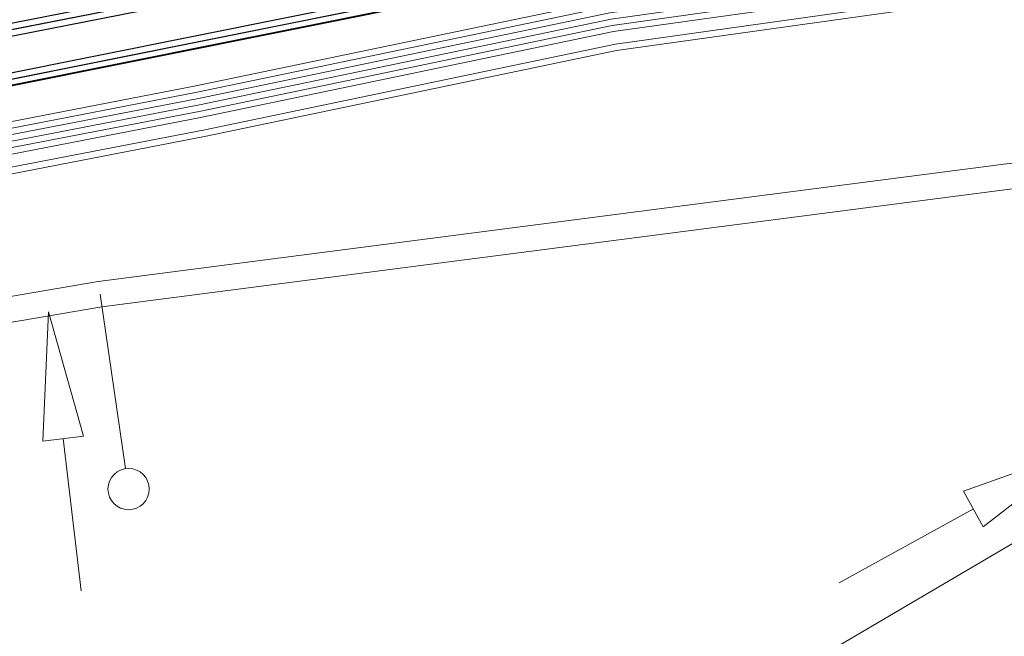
# Model space of a CAD drawing. Header units: metres. Extents: x -502 to 161, y -108 to 174.
# Tile 433 of 656: x -98.16 to -90.46, y -27.04 to -22.21. Entities that reach past the tile are written whole.
import ezdxf

# ---------------------------------------------------------------- set-up
doc = ezdxf.new("R2010")
doc.units = ezdxf.units.M
doc.header["$LTSCALE"] = 0.1
for name, color, linetype in [('BRI31-005.05-5p02-Koordinierung Lageplan 4. BA ZOB West 2022-06-15', 7, 'Continuous'), ('BRI31-005.06-5f07-Koordinierung Lageplan 4. BA ZOB Fernbusbahnh', 7, 'Continuous'), ('BRI32-005.02-5f05-Koordinierung Schemaplan 4 BA ZOB Teilbereich', 7, 'Continuous'), ('BRI32-005.03-5f06-Koordinierung Schemaplan 4 BA ZOB Teilbereich 2 Ost - Bahnhofsallee 2023-01-21', 7, 'Continuous')]:
    doc.layers.add(name, color=color, linetype=linetype)

# ---------------------------------------------------------------- blocks, each defined once
blk = doc.blocks.new('QP_00131')
at = {"color": 7, "linetype": 'Continuous', "lineweight": 20, "transparency": 33554687}
for p, q in [((-0.995203, 0.187538), (-1.004035, -0.13234)), ((0, 0), (-0.995203, 0.187538)), ((-2.199162, 0.060717), (-0.999619, 0.027599)), ((-1.004035, -0.13234), (0, 0))]:
    blk.add_line(p, q, dxfattribs=at)

msp = doc.modelspace()

# ---------------------------------------------------------------- linework, layer by layer
at = {"layer": 'BRI31-005.05-5p02-Koordinierung Lageplan 4. BA ZOB West 2022-06-15', "color": 250, "linetype": 'Continuous', "lineweight": 25, "true_color": 0x333333, "transparency": 33554687, "flags": 128}
for points in [[(-55.6207, -13.8534), (-59.3527, -14.4834), (-59.6277, -14.5324), (-62.1407, -14.9854), (-62.5177, -15.2124), (-63.2107, -15.8214), (-64.2137, -16.3764), (-69.6077, -17.3364), (-75.3557, -18.2764), (-81.6257, -19.2414), (-88.8097, -20.5914), (-93.5797, -21.3214), (-104.4817, -23.4624), (-121.7807, -26.8324), (-126.7127, -27.7424), (-150.3487, -32.2524), (-150.6407, -32.3114), (-157.1197, -33.5744), (-162.8457, -32.6624), (-174.8577, -30.9934), (-176.5597, -30.4714), (-178.2347, -30.0544), (-179.1357, -29.8924)], [(-55.6127, -13.9024), (-59.3447, -14.5324), (-59.6247, -14.5824), (-62.1227, -15.0334), (-62.4877, -15.2534), (-63.1817, -15.8624), (-64.1967, -16.4244), (-69.5997, -17.3854), (-75.3467, -18.3254), (-81.6167, -19.2904), (-88.8017, -20.6404), (-93.5707, -21.3704), (-104.4717, -23.5114), (-121.7707, -26.8814), (-126.7037, -27.7914), (-150.3397, -32.3014), (-150.6307, -32.3604), (-157.1187, -33.6254), (-162.8527, -32.7114), (-174.8647, -31.0434), (-176.5717, -30.5204), (-178.2447, -30.1034), (-179.1357, -29.9434)], [(-55.6047, -13.9514), (-59.3367, -14.5814), (-62.1047, -15.0814), (-62.4577, -15.2944), (-63.1527, -15.9034), (-64.1797, -16.4724), (-69.5917, -17.4344), (-75.3377, -18.3744), (-81.6077, -19.3394), (-88.7937, -20.6894), (-93.5617, -21.4194), (-104.4617, -23.5604), (-121.7607, -26.9304), (-126.6947, -27.8404), (-150.3307, -32.3504), (-150.6207, -32.4094), (-157.1177, -33.6764), (-162.8597, -32.7604), (-174.8717, -31.0934), (-176.5837, -30.5694), (-178.2547, -30.1524), (-179.1357, -29.9944)], [(-56.5667, -14.3244), (-56.9487, -14.6244), (-57.8377, -15.3484), (-58.3257, -15.4954), (-59.9937, -15.7044), (-61.6697, -15.9144), (-63.7887, -16.4534), (-69.5837, -17.4834), (-75.3287, -18.4234), (-81.5687, -19.5644), (-84.6457, -20.1594), (-93.6297, -21.6994), (-104.3877, -23.8594), (-121.7187, -27.1554), (-122.6217, -27.3224), (-126.1537, -27.9814), (-137.6357, -30.1594), (-150.2927, -32.5534), (-151.8867, -32.8594), (-157.0417, -33.8394), (-163.2567, -32.9244), (-174.3647, -31.3244), (-178.3997, -30.6854)], [(-56.5467, -14.3734), (-56.9177, -14.6634), (-57.8137, -15.3934), (-58.3107, -15.5434), (-58.9957, -15.6304), (-59.9877, -15.7544), (-61.6607, -15.9634), (-63.7777, -16.5024), (-69.5757, -17.5324), (-75.3197, -18.4724), (-81.5597, -19.6134), (-84.6367, -20.2084), (-93.6207, -21.7484), (-104.3777, -23.9084), (-121.7097, -27.2044), (-122.6127, -27.3714), (-126.1447, -28.0304), (-137.6267, -30.2084), (-150.2837, -32.6024), (-151.8777, -32.9084), (-157.0407, -33.8904), (-163.2637, -32.9734), (-174.3717, -31.3734), (-178.4067, -30.7344)], [(-56.5277, -14.4214), (-56.8867, -14.7024), (-57.7897, -15.4384), (-58.2967, -15.5914), (-58.9897, -15.6804), (-59.9817, -15.8044), (-61.6517, -16.0124), (-63.7667, -16.5514), (-69.5677, -17.5814), (-75.3107, -18.5214), (-81.5507, -19.6624), (-84.6277, -20.2574), (-93.6117, -21.7974), (-104.3677, -23.9574), (-121.7007, -27.2534), (-122.6037, -27.4204), (-126.1357, -28.0794), (-137.6177, -30.2574), (-150.2747, -32.6514), (-151.8687, -32.9574), (-154.1107, -33.3844)]]:
    msp.add_lwpolyline(points, dxfattribs=at)
at = {"layer": 'BRI31-005.05-5p02-Koordinierung Lageplan 4. BA ZOB West 2022-06-15', "color": 35, "linetype": 'Continuous', "lineweight": 13, "true_color": 0x99724c, "transparency": 33554687, "flags": 128}
msp.add_lwpolyline([(-56.5317, -14.4104), (-56.8937, -14.6954), (-57.7937, -15.4294), (-58.2987, -15.5824), (-58.9897, -15.6704), (-59.9837, -15.7944), (-61.6527, -16.0034), (-63.7687, -16.5424), (-69.5707, -17.5724), (-75.3137, -18.5124), (-81.5517, -19.6534), (-84.6287, -20.2484), (-93.6127, -21.7884), (-104.3697, -23.9484)], dxfattribs=at)
at = {"layer": 'BRI31-005.05-5p02-Koordinierung Lageplan 4. BA ZOB West 2022-06-15', "color": 7, "linetype": 'Continuous', "lineweight": 13, "transparency": 33554687, "flags": 128}
for points in [[(-56.3157, -15.2224), (-57.5557, -16.4444), (-57.8577, -16.6474), (-58.4507, -16.8154), (-61.1757, -17.3844), (-61.9767, -17.4564), (-64.0277, -17.6434), (-64.9707, -17.6534), (-68.0767, -17.9814), (-69.3327, -18.1394), (-75.2357, -19.0994), (-81.1487, -20.1794), (-82.3517, -20.3894), (-88.8127, -21.7384), (-93.4987, -22.3984), (-96.7147, -23.0684), (-98.6787, -23.4484)], [(-56.2557, -15.3044), (-57.4917, -16.5224), (-57.8147, -16.7394), (-58.4267, -16.9124), (-61.1557, -17.4824), (-61.9677, -17.5564), (-64.0227, -17.7434), (-64.9647, -17.7534), (-68.0667, -18.0804), (-69.3247, -18.1884), (-75.2267, -19.1484), (-81.1397, -20.2284), (-82.3427, -20.4384), (-88.8067, -21.7884), (-93.4907, -22.4484), (-96.7047, -23.1184), (-98.6687, -23.4984)], [(-61.4667, -16.5364), (-61.8967, -16.5874), (-64.8047, -17.0724), (-67.0677, -17.3534), (-81.2107, -19.8354), (-82.4137, -20.0454), (-83.9977, -20.3754), (-88.8717, -21.3944), (-93.5607, -22.0544), (-96.7847, -22.7254), (-98.7487, -23.1054), (-104.2927, -24.2564), (-104.8637, -24.3634), (-122.5617, -27.6464), (-126.0927, -28.3114), (-137.5747, -30.4814), (-151.2867, -33.0514), (-152.1117, -33.2054), (-156.9627, -34.1054), (-163.4867, -33.2114), (-174.4007, -31.5814), (-178.4277, -30.8814)], [(-178.4417, -30.9794), (-174.4147, -31.6794), (-163.5007, -33.3094), (-156.9607, -34.2074), (-152.0937, -33.3034), (-151.2687, -33.1494), (-137.5567, -30.5794), (-126.0747, -28.4094), (-122.5437, -27.7444), (-104.8457, -24.4614), (-104.2727, -24.3544), (-98.7287, -23.2034), (-96.7647, -22.8234), (-93.5427, -22.1524), (-88.8537, -21.4924), (-83.9777, -20.4734), (-82.3957, -20.1434), (-81.1927, -19.9334), (-67.0537, -17.4514), (-64.7907, -17.1704), (-61.8827, -16.6874), (-61.4547, -16.6364)], [(-61.4607, -16.5864), (-61.8897, -16.6374), (-64.7977, -17.1214), (-67.0607, -17.4024), (-81.2017, -19.8844), (-82.4047, -20.0944), (-83.9877, -20.4244), (-88.8627, -21.4434), (-93.5517, -22.1034), (-96.7747, -22.7744), (-98.7387, -23.1544), (-104.2827, -24.3054), (-104.8547, -24.4124), (-122.5527, -27.6954), (-126.0837, -28.3604), (-137.5657, -30.5304), (-151.2777, -33.1004), (-152.1027, -33.2544), (-156.9617, -34.1564), (-163.4937, -33.2604), (-174.4077, -31.6304), (-178.4347, -30.9304)], [(-61.4487, -16.6864), (-61.8757, -16.7374), (-64.7837, -17.2194), (-67.0467, -17.5004), (-81.1837, -19.9824), (-82.3867, -20.1924), (-83.9677, -20.5224), (-88.8447, -21.5414), (-93.5337, -22.2014), (-96.7547, -22.8724), (-98.7187, -23.2524), (-104.2627, -24.4034), (-104.8367, -24.5104), (-122.5347, -27.7934), (-126.0657, -28.4584), (-137.5477, -30.6284), (-151.2597, -33.1984), (-152.0847, -33.3524), (-156.9597, -34.2584), (-163.5077, -33.3584), (-174.4217, -31.7284), (-178.4487, -31.0284)], [(-178.4627, -31.1264), (-174.4357, -31.8264), (-163.5217, -33.4564), (-156.9577, -34.3604), (-152.0667, -33.4504), (-151.2417, -33.2964), (-137.5297, -30.7264), (-126.0477, -28.5564), (-122.5167, -27.8914), (-104.8187, -24.6084), (-104.2427, -24.5014), (-98.6987, -23.3504), (-96.7347, -22.9704), (-93.5157, -22.2994), (-88.8267, -21.6394), (-83.9477, -20.6204), (-82.3687, -20.2904), (-81.1657, -20.0804), (-67.0327, -17.5984), (-64.7697, -17.3174), (-61.8617, -16.8374), (-61.4367, -16.7864)], [(-178.4557, -31.0774), (-174.4287, -31.7774), (-163.5147, -33.4074), (-156.9587, -34.3094), (-152.0757, -33.4014), (-151.2507, -33.2474), (-137.5387, -30.6774), (-126.0567, -28.5074), (-122.5257, -27.8424), (-104.8277, -24.5594), (-104.2527, -24.4524), (-98.7087, -23.3014), (-96.7447, -22.9214), (-93.5247, -22.2504), (-88.8357, -21.5904), (-83.9577, -20.5714), (-82.3777, -20.2414), (-81.1747, -20.0314), (-67.0397, -17.5494), (-64.7767, -17.2684), (-61.8687, -16.7874), (-61.4427, -16.7364)]]:
    msp.add_lwpolyline(points, dxfattribs=at)
at = {"layer": 'BRI31-005.06-5f07-Koordinierung Lageplan 4. BA ZOB Fernbusbahnh', "color": 250, "linetype": 'Continuous', "lineweight": 20, "true_color": 0x333333, "transparency": 33554687, "flags": 128}
for points in [[(-55.6207, -13.8534), (-59.3527, -14.4834), (-59.6277, -14.5324), (-62.1407, -14.9854), (-62.5177, -15.2124), (-63.2107, -15.8214), (-64.2137, -16.3764), (-69.6077, -17.3364), (-75.3557, -18.2764), (-81.6257, -19.2414), (-88.8097, -20.5914), (-93.5797, -21.3214), (-104.4817, -23.4624), (-121.7807, -26.8324), (-126.7127, -27.7424), (-150.3487, -32.2524), (-150.6407, -32.3114), (-157.1197, -33.5744), (-162.8457, -32.6624), (-174.8577, -30.9934), (-176.5597, -30.4714), (-178.2347, -30.0544), (-179.1357, -29.8924)], [(-55.6127, -13.9024), (-59.3447, -14.5324), (-59.6247, -14.5824), (-62.1227, -15.0334), (-62.4877, -15.2534), (-63.1817, -15.8624), (-64.1967, -16.4244), (-69.5997, -17.3854), (-75.3467, -18.3254), (-81.6167, -19.2904), (-88.8017, -20.6404), (-93.5707, -21.3704), (-104.4717, -23.5114), (-121.7707, -26.8814), (-126.7037, -27.7914), (-150.3397, -32.3014), (-150.6307, -32.3604), (-157.1187, -33.6254), (-162.8527, -32.7114), (-174.8647, -31.0434), (-176.5717, -30.5204), (-178.2447, -30.1034), (-179.1357, -29.9434)], [(-55.6047, -13.9514), (-59.3367, -14.5814), (-62.1047, -15.0814), (-62.4577, -15.2944), (-63.1527, -15.9034), (-64.1797, -16.4724), (-69.5917, -17.4344), (-75.3377, -18.3744), (-81.6077, -19.3394), (-88.7937, -20.6894), (-93.5617, -21.4194), (-104.4617, -23.5604), (-121.7607, -26.9304), (-126.6947, -27.8404), (-150.3307, -32.3504), (-150.6207, -32.4094), (-157.1177, -33.6764), (-162.8597, -32.7604), (-174.8717, -31.0934), (-176.5837, -30.5694), (-178.2547, -30.1524), (-179.1357, -29.9944)], [(-56.5667, -14.3244), (-56.9487, -14.6244), (-57.8377, -15.3484), (-58.3257, -15.4954), (-59.9937, -15.7044), (-61.6697, -15.9144), (-63.7887, -16.4534), (-69.5837, -17.4834), (-75.3287, -18.4234), (-81.5687, -19.5644), (-84.6457, -20.1594), (-93.6297, -21.6994), (-104.3877, -23.8594), (-121.7187, -27.1554), (-122.6217, -27.3224), (-126.1537, -27.9814), (-137.6357, -30.1594), (-150.2927, -32.5534), (-151.8867, -32.8594), (-157.0417, -33.8394), (-163.2567, -32.9244), (-174.3647, -31.3244), (-178.3997, -30.6854)], [(-56.5467, -14.3734), (-56.9177, -14.6634), (-57.8137, -15.3934), (-58.3107, -15.5434), (-58.9957, -15.6304), (-59.9877, -15.7544), (-61.6607, -15.9634), (-63.7777, -16.5024), (-69.5757, -17.5324), (-75.3197, -18.4724), (-81.5597, -19.6134), (-84.6367, -20.2084), (-93.6207, -21.7484), (-104.3777, -23.9084), (-121.7097, -27.2044), (-122.6127, -27.3714), (-126.1447, -28.0304), (-137.6267, -30.2084), (-150.2837, -32.6024), (-151.8777, -32.9084), (-157.0407, -33.8904), (-163.2637, -32.9734), (-174.3717, -31.3734), (-178.4067, -30.7344)]]:
    msp.add_lwpolyline(points, dxfattribs=at)
at = {"layer": 'BRI31-005.06-5f07-Koordinierung Lageplan 4. BA ZOB Fernbusbahnh', "color": 7, "linetype": 'Continuous', "lineweight": 9, "transparency": 33554687, "flags": 128}
for points in [[(-56.3157, -15.2224), (-57.5557, -16.4444), (-57.8577, -16.6474), (-58.4507, -16.8154), (-61.1757, -17.3844), (-61.9767, -17.4564), (-64.0277, -17.6434), (-64.9707, -17.6534), (-68.0767, -17.9814), (-69.3327, -18.1394), (-75.2357, -19.0994), (-81.1487, -20.1794), (-82.3517, -20.3894), (-88.8127, -21.7384), (-93.4987, -22.3984), (-96.7147, -23.0684), (-98.6787, -23.4484)], [(-56.2557, -15.3044), (-57.4917, -16.5224), (-57.8147, -16.7394), (-58.4267, -16.9124), (-61.1557, -17.4824), (-61.9677, -17.5564), (-64.0227, -17.7434), (-64.9647, -17.7534), (-68.0667, -18.0804), (-69.3247, -18.1884), (-75.2267, -19.1484), (-81.1397, -20.2284), (-82.3427, -20.4384), (-88.8067, -21.7884), (-93.4907, -22.4484), (-96.7047, -23.1184), (-98.6687, -23.4984)], [(-61.4667, -16.5364), (-61.8967, -16.5874), (-64.8047, -17.0724), (-67.0677, -17.3534), (-81.2107, -19.8354), (-82.4137, -20.0454), (-83.9977, -20.3754), (-88.8717, -21.3944), (-93.5607, -22.0544), (-96.7847, -22.7254), (-98.7487, -23.1054), (-104.2927, -24.2564), (-104.8637, -24.3634), (-122.5617, -27.6464), (-126.0927, -28.3114), (-137.5747, -30.4814), (-151.2867, -33.0514), (-152.1117, -33.2054), (-156.9627, -34.1054), (-163.4867, -33.2114), (-174.4007, -31.5814), (-178.4277, -30.8814)], [(-178.4417, -30.9794), (-174.4147, -31.6794), (-163.5007, -33.3094), (-156.9607, -34.2074), (-152.0937, -33.3034), (-151.2687, -33.1494), (-137.5567, -30.5794), (-126.0747, -28.4094), (-122.5437, -27.7444), (-104.8457, -24.4614), (-104.2727, -24.3544), (-98.7287, -23.2034), (-96.7647, -22.8234), (-93.5427, -22.1524), (-88.8537, -21.4924), (-83.9777, -20.4734), (-82.3957, -20.1434), (-81.1927, -19.9334), (-67.0537, -17.4514), (-64.7907, -17.1704), (-61.8827, -16.6874), (-61.4547, -16.6364)], [(-61.4607, -16.5864), (-61.8897, -16.6374), (-64.7977, -17.1214), (-67.0607, -17.4024), (-81.2017, -19.8844), (-82.4047, -20.0944), (-83.9877, -20.4244), (-88.8627, -21.4434), (-93.5517, -22.1034), (-96.7747, -22.7744), (-98.7387, -23.1544), (-104.2827, -24.3054), (-104.8547, -24.4124), (-122.5527, -27.6954), (-126.0837, -28.3604), (-137.5657, -30.5304), (-151.2777, -33.1004), (-152.1027, -33.2544), (-156.9617, -34.1564), (-163.4937, -33.2604), (-174.4077, -31.6304), (-178.4347, -30.9304)], [(-61.4487, -16.6864), (-61.8757, -16.7374), (-64.7837, -17.2194), (-67.0467, -17.5004), (-81.1837, -19.9824), (-82.3867, -20.1924), (-83.9677, -20.5224), (-88.8447, -21.5414), (-93.5337, -22.2014), (-96.7547, -22.8724), (-98.7187, -23.2524), (-104.2627, -24.4034), (-104.8367, -24.5104), (-122.5347, -27.7934), (-126.0657, -28.4584), (-137.5477, -30.6284), (-151.2597, -33.1984), (-152.0847, -33.3524), (-156.9597, -34.2584), (-163.5077, -33.3584), (-174.4217, -31.7284), (-178.4487, -31.0284)], [(-178.4627, -31.1264), (-174.4357, -31.8264), (-163.5217, -33.4564), (-156.9577, -34.3604), (-152.0667, -33.4504), (-151.2417, -33.2964), (-137.5297, -30.7264), (-126.0477, -28.5564), (-122.5167, -27.8914), (-104.8187, -24.6084), (-104.2427, -24.5014), (-98.6987, -23.3504), (-96.7347, -22.9704), (-93.5157, -22.2994), (-88.8267, -21.6394), (-83.9477, -20.6204), (-82.3687, -20.2904), (-81.1657, -20.0804), (-67.0327, -17.5984), (-64.7697, -17.3174), (-61.8617, -16.8374), (-61.4367, -16.7864)], [(-178.4557, -31.0774), (-174.4287, -31.7774), (-163.5147, -33.4074), (-156.9587, -34.3094), (-152.0757, -33.4014), (-151.2507, -33.2474), (-137.5387, -30.6774), (-126.0567, -28.5074), (-122.5257, -27.8424), (-104.8277, -24.5594), (-104.2527, -24.4524), (-98.7087, -23.3014), (-96.7447, -22.9214), (-93.5247, -22.2504), (-88.8357, -21.5904), (-83.9577, -20.5714), (-82.3777, -20.2414), (-81.1747, -20.0314), (-67.0397, -17.5494), (-64.7767, -17.2684), (-61.8687, -16.7874), (-61.4427, -16.7364)]]:
    msp.add_lwpolyline(points, dxfattribs=at)
at = {"layer": 'BRI32-005.02-5f05-Koordinierung Schemaplan 4 BA ZOB Teilbereich', "color": 250, "linetype": 'Continuous', "lineweight": 25, "true_color": 0x333333, "transparency": 33554687, "flags": 128}
for points in [[(-55.6207, -13.8534), (-59.3527, -14.4834), (-59.6277, -14.5324), (-62.1407, -14.9854), (-62.5177, -15.2124), (-63.2107, -15.8214), (-64.2137, -16.3764), (-69.6077, -17.3364), (-75.3557, -18.2764), (-81.6257, -19.2414), (-88.8097, -20.5914), (-93.5797, -21.3214), (-104.4817, -23.4624), (-121.7807, -26.8324), (-126.7127, -27.7424), (-150.3487, -32.2524), (-150.6407, -32.3114), (-157.1197, -33.5744), (-162.8457, -32.6624), (-174.8577, -30.9934), (-176.5597, -30.4714), (-178.2347, -30.0544), (-179.1357, -29.8924)], [(-55.6127, -13.9024), (-59.3447, -14.5324), (-59.6247, -14.5824), (-62.1227, -15.0334), (-62.4877, -15.2534), (-63.1817, -15.8624), (-64.1967, -16.4244), (-69.5997, -17.3854), (-75.3467, -18.3254), (-81.6167, -19.2904), (-88.8017, -20.6404), (-93.5707, -21.3704), (-104.4717, -23.5114), (-121.7707, -26.8814), (-126.7037, -27.7914), (-150.3397, -32.3014), (-150.6307, -32.3604), (-157.1187, -33.6254), (-162.8527, -32.7114), (-174.8647, -31.0434), (-176.5717, -30.5204), (-178.2447, -30.1034), (-179.1357, -29.9434)], [(-55.6047, -13.9514), (-59.3367, -14.5814), (-62.1047, -15.0814), (-62.4577, -15.2944), (-63.1527, -15.9034), (-64.1797, -16.4724), (-69.5917, -17.4344), (-75.3377, -18.3744), (-81.6077, -19.3394), (-88.7937, -20.6894), (-93.5617, -21.4194), (-104.4617, -23.5604), (-121.7607, -26.9304), (-126.6947, -27.8404), (-150.3307, -32.3504), (-150.6207, -32.4094), (-157.1177, -33.6764), (-162.8597, -32.7604), (-174.8717, -31.0934), (-176.5837, -30.5694), (-178.2547, -30.1524), (-179.1357, -29.9944)], [(-56.5667, -14.3244), (-56.9487, -14.6244), (-57.8377, -15.3484), (-58.3257, -15.4954), (-59.9937, -15.7044), (-61.6697, -15.9144), (-63.7887, -16.4534), (-69.5837, -17.4834), (-75.3287, -18.4234), (-81.5687, -19.5644), (-84.6457, -20.1594), (-93.6297, -21.6994), (-104.3877, -23.8594), (-121.7187, -27.1554), (-122.6217, -27.3224), (-126.1537, -27.9814), (-137.6357, -30.1594), (-150.2927, -32.5534), (-151.8867, -32.8594), (-157.0417, -33.8394), (-163.2567, -32.9244), (-174.3647, -31.3244), (-178.3997, -30.6854)], [(-56.5467, -14.3734), (-56.9177, -14.6634), (-57.8137, -15.3934), (-58.3107, -15.5434), (-58.9957, -15.6304), (-59.9877, -15.7544), (-61.6607, -15.9634), (-63.7777, -16.5024), (-69.5757, -17.5324), (-75.3197, -18.4724), (-81.5597, -19.6134), (-84.6367, -20.2084), (-93.6207, -21.7484), (-104.3777, -23.9084), (-121.7097, -27.2044), (-122.6127, -27.3714), (-126.1447, -28.0304), (-137.6267, -30.2084), (-150.2837, -32.6024), (-151.8777, -32.9084), (-157.0407, -33.8904), (-163.2637, -32.9734), (-174.3717, -31.3734), (-178.4067, -30.7344)], [(-56.5277, -14.4214), (-56.8867, -14.7024), (-57.7897, -15.4384), (-58.2967, -15.5914), (-58.9897, -15.6804), (-59.9817, -15.8044), (-61.6517, -16.0124), (-63.7667, -16.5514), (-69.5677, -17.5814), (-75.3107, -18.5214), (-81.5507, -19.6624), (-84.6277, -20.2574), (-93.6117, -21.7974), (-104.3677, -23.9574), (-121.7007, -27.2534), (-122.6037, -27.4204), (-126.1357, -28.0794), (-137.6177, -30.2574), (-150.2747, -32.6514), (-151.8687, -32.9574), (-154.1107, -33.3844)]]:
    msp.add_lwpolyline(points, dxfattribs=at)
at = {"layer": 'BRI32-005.02-5f05-Koordinierung Schemaplan 4 BA ZOB Teilbereich', "color": 35, "linetype": 'Continuous', "lineweight": 13, "true_color": 0x99724c, "transparency": 33554687, "flags": 128}
msp.add_lwpolyline([(-56.5317, -14.4104), (-56.8937, -14.6954), (-57.7937, -15.4294), (-58.2987, -15.5824), (-58.9897, -15.6704), (-59.9837, -15.7944), (-61.6527, -16.0034), (-63.7687, -16.5424), (-69.5707, -17.5724), (-75.3137, -18.5124), (-81.5517, -19.6534), (-84.6287, -20.2484), (-93.6127, -21.7884), (-104.3697, -23.9484)], dxfattribs=at)
at = {"layer": 'BRI32-005.02-5f05-Koordinierung Schemaplan 4 BA ZOB Teilbereich', "color": 7, "linetype": 'Continuous', "lineweight": 13, "transparency": 33554687, "flags": 128}
for points in [[(-56.3157, -15.2224), (-57.5557, -16.4444), (-57.8577, -16.6474), (-58.4507, -16.8154), (-61.1757, -17.3844), (-61.9767, -17.4564), (-64.0277, -17.6434), (-64.9707, -17.6534), (-68.0767, -17.9814), (-69.3327, -18.1394), (-75.2357, -19.0994), (-81.1487, -20.1794), (-82.3517, -20.3894), (-88.8127, -21.7384), (-93.4987, -22.3984), (-96.7147, -23.0684), (-98.6787, -23.4484)], [(-56.2557, -15.3044), (-57.4917, -16.5224), (-57.8147, -16.7394), (-58.4267, -16.9124), (-61.1557, -17.4824), (-61.9677, -17.5564), (-64.0227, -17.7434), (-64.9647, -17.7534), (-68.0667, -18.0804), (-69.3247, -18.1884), (-75.2267, -19.1484), (-81.1397, -20.2284), (-82.3427, -20.4384), (-88.8067, -21.7884), (-93.4907, -22.4484), (-96.7047, -23.1184), (-98.6687, -23.4984)]]:
    msp.add_lwpolyline(points, dxfattribs=at)
at = {"layer": 'BRI32-005.03-5f06-Koordinierung Schemaplan 4 BA ZOB Teilbereich 2 Ost - Bahnhofsallee 2023-01-21', "color": 7, "linetype": 'Continuous', "lineweight": 20, "transparency": 33554687}
for p, q in [((-97.3358, -25.7204), (-97.5343, -24.3564)), ((-91.9443, -27.2205), (-88.9804, -25.4798))]:
    msp.add_line(p, q, dxfattribs=at)
at = {"layer": 'BRI32-005.03-5f06-Koordinierung Schemaplan 4 BA ZOB Teilbereich 2 Ost - Bahnhofsallee 2023-01-21', "color": 250, "linetype": 'Continuous', "lineweight": 20, "true_color": 0x333333, "transparency": 33554687, "flags": 128}
for points in [[(-55.6207, -13.8534), (-59.3527, -14.4834), (-59.6277, -14.5324), (-62.1407, -14.9854), (-62.5177, -15.2124), (-63.2107, -15.8214), (-64.2137, -16.3764), (-69.6077, -17.3364), (-75.3557, -18.2764), (-81.6257, -19.2414), (-88.8097, -20.5914), (-93.5797, -21.3214), (-104.4817, -23.4624), (-121.7807, -26.8324), (-126.7127, -27.7424), (-150.3487, -32.2524), (-150.6407, -32.3114), (-157.1197, -33.5744), (-162.8457, -32.6624), (-174.8577, -30.9934), (-176.5597, -30.4714), (-178.2347, -30.0544), (-179.1357, -29.8924)], [(-55.6127, -13.9024), (-59.3447, -14.5324), (-59.6247, -14.5824), (-62.1227, -15.0334), (-62.4877, -15.2534), (-63.1817, -15.8624), (-64.1967, -16.4244), (-69.5997, -17.3854), (-75.3467, -18.3254), (-81.6167, -19.2904), (-88.8017, -20.6404), (-93.5707, -21.3704), (-104.4717, -23.5114), (-121.7707, -26.8814), (-126.7037, -27.7914), (-150.3397, -32.3014), (-150.6307, -32.3604), (-157.1187, -33.6254), (-162.8527, -32.7114), (-174.8647, -31.0434), (-176.5717, -30.5204), (-178.2447, -30.1034), (-179.1357, -29.9434)], [(-55.6047, -13.9514), (-59.3367, -14.5814), (-62.1047, -15.0814), (-62.4577, -15.2944), (-63.1527, -15.9034), (-64.1797, -16.4724), (-69.5917, -17.4344), (-75.3377, -18.3744), (-81.6077, -19.3394), (-88.7937, -20.6894), (-93.5617, -21.4194), (-104.4617, -23.5604), (-121.7607, -26.9304), (-126.6947, -27.8404), (-150.3307, -32.3504), (-150.6207, -32.4094), (-157.1177, -33.6764), (-162.8597, -32.7604), (-174.8717, -31.0934), (-176.5837, -30.5694), (-178.2547, -30.1524), (-179.1357, -29.9944)], [(-56.5667, -14.3244), (-56.9487, -14.6244), (-57.8377, -15.3484), (-58.3257, -15.4954), (-59.9937, -15.7044), (-61.6697, -15.9144), (-63.7887, -16.4534), (-69.5837, -17.4834), (-75.3287, -18.4234), (-81.5687, -19.5644), (-84.6457, -20.1594), (-93.6297, -21.6994), (-104.3877, -23.8594), (-121.7187, -27.1554), (-122.6217, -27.3224), (-126.1537, -27.9814), (-137.6357, -30.1594), (-150.2927, -32.5534), (-151.8867, -32.8594), (-157.0417, -33.8394), (-163.2567, -32.9244), (-174.3647, -31.3244), (-178.3997, -30.6854)], [(-56.5467, -14.3734), (-56.9177, -14.6634), (-57.8137, -15.3934), (-58.3107, -15.5434), (-58.9957, -15.6304), (-59.9877, -15.7544), (-61.6607, -15.9634), (-63.7777, -16.5024), (-69.5757, -17.5324), (-75.3197, -18.4724), (-81.5597, -19.6134), (-84.6367, -20.2084), (-93.6207, -21.7484), (-104.3777, -23.9084), (-121.7097, -27.2044), (-122.6127, -27.3714), (-126.1447, -28.0304), (-137.6267, -30.2084), (-150.2837, -32.6024), (-151.8777, -32.9084), (-157.0407, -33.8904), (-163.2637, -32.9734), (-174.3717, -31.3734), (-178.4067, -30.7344)], [(-56.5277, -14.4214), (-56.8867, -14.7024), (-57.7897, -15.4384), (-58.2967, -15.5914), (-58.9897, -15.6804), (-59.9817, -15.8044), (-61.6517, -16.0124), (-63.7667, -16.5514), (-69.5677, -17.5814), (-75.3107, -18.5214), (-81.5507, -19.6624), (-84.6277, -20.2574), (-93.6117, -21.7974), (-104.3677, -23.9574), (-121.7007, -27.2534), (-122.6037, -27.4204), (-126.1357, -28.0794), (-137.6177, -30.2574), (-150.2747, -32.6514), (-151.8687, -32.9574), (-154.1107, -33.3844)]]:
    msp.add_lwpolyline(points, dxfattribs=at)
at = {"layer": 'BRI32-005.03-5f06-Koordinierung Schemaplan 4 BA ZOB Teilbereich 2 Ost - Bahnhofsallee 2023-01-21', "color": 35, "linetype": 'Continuous', "lineweight": 9, "true_color": 0x99724c, "transparency": 33554687, "flags": 128}
msp.add_lwpolyline([(-56.5317, -14.4104), (-56.8937, -14.6954), (-57.7937, -15.4294), (-58.2987, -15.5824), (-58.9897, -15.6704), (-59.9837, -15.7944), (-61.6527, -16.0034), (-63.7687, -16.5424), (-69.5707, -17.5724), (-75.3137, -18.5124), (-81.5517, -19.6534), (-84.6287, -20.2484), (-93.6127, -21.7884), (-104.3697, -23.9484)], dxfattribs=at)
at = {"layer": 'BRI32-005.03-5f06-Koordinierung Schemaplan 4 BA ZOB Teilbereich 2 Ost - Bahnhofsallee 2023-01-21', "color": 7, "linetype": 'Continuous', "lineweight": 9, "transparency": 33554687, "flags": 128}
for points in [[(-56.3157, -15.2224), (-57.5557, -16.4444), (-57.8577, -16.6474), (-58.4507, -16.8154), (-61.1757, -17.3844), (-61.9767, -17.4564), (-64.0277, -17.6434), (-64.9707, -17.6534), (-68.0767, -17.9814), (-69.3327, -18.1394), (-75.2357, -19.0994), (-81.1487, -20.1794), (-82.3517, -20.3894), (-88.8127, -21.7384), (-93.4987, -22.3984), (-96.7147, -23.0684), (-98.6787, -23.4484)], [(-56.2557, -15.3044), (-57.4917, -16.5224), (-57.8147, -16.7394), (-58.4267, -16.9124), (-61.1557, -17.4824), (-61.9677, -17.5564), (-64.0227, -17.7434), (-64.9647, -17.7534), (-68.0667, -18.0804), (-69.3247, -18.1884), (-75.2267, -19.1484), (-81.1397, -20.2284), (-82.3427, -20.4384), (-88.8067, -21.7884), (-93.4907, -22.4484), (-96.7047, -23.1184), (-98.6687, -23.4984)], [(-61.4667, -16.5364), (-61.8967, -16.5874), (-64.8047, -17.0724), (-67.0677, -17.3534), (-81.2107, -19.8354), (-82.4137, -20.0454), (-83.9977, -20.3754), (-88.8717, -21.3944), (-93.5607, -22.0544), (-96.7847, -22.7254), (-98.7487, -23.1054), (-104.2927, -24.2564), (-104.8637, -24.3634), (-122.5617, -27.6464), (-126.0927, -28.3114), (-137.5747, -30.4814), (-151.2867, -33.0514), (-152.1117, -33.2054), (-156.9627, -34.1054), (-163.4867, -33.2114), (-174.4007, -31.5814), (-178.4277, -30.8814)], [(-178.4417, -30.9794), (-174.4147, -31.6794), (-163.5007, -33.3094), (-156.9607, -34.2074), (-152.0937, -33.3034), (-151.2687, -33.1494), (-137.5567, -30.5794), (-126.0747, -28.4094), (-122.5437, -27.7444), (-104.8457, -24.4614), (-104.2727, -24.3544), (-98.7287, -23.2034), (-96.7647, -22.8234), (-93.5427, -22.1524), (-88.8537, -21.4924), (-83.9777, -20.4734), (-82.3957, -20.1434), (-81.1927, -19.9334), (-67.0537, -17.4514), (-64.7907, -17.1704), (-61.8827, -16.6874), (-61.4547, -16.6364)], [(-61.4607, -16.5864), (-61.8897, -16.6374), (-64.7977, -17.1214), (-67.0607, -17.4024), (-81.2017, -19.8844), (-82.4047, -20.0944), (-83.9877, -20.4244), (-88.8627, -21.4434), (-93.5517, -22.1034), (-96.7747, -22.7744), (-98.7387, -23.1544), (-104.2827, -24.3054), (-104.8547, -24.4124), (-122.5527, -27.6954), (-126.0837, -28.3604), (-137.5657, -30.5304), (-151.2777, -33.1004), (-152.1027, -33.2544), (-156.9617, -34.1564), (-163.4937, -33.2604), (-174.4077, -31.6304), (-178.4347, -30.9304)], [(-61.4487, -16.6864), (-61.8757, -16.7374), (-64.7837, -17.2194), (-67.0467, -17.5004), (-81.1837, -19.9824), (-82.3867, -20.1924), (-83.9677, -20.5224), (-88.8447, -21.5414), (-93.5337, -22.2014), (-96.7547, -22.8724), (-98.7187, -23.2524), (-104.2627, -24.4034), (-104.8367, -24.5104), (-122.5347, -27.7934), (-126.0657, -28.4584), (-137.5477, -30.6284), (-151.2597, -33.1984), (-152.0847, -33.3524), (-156.9597, -34.2584), (-163.5077, -33.3584), (-174.4217, -31.7284), (-178.4487, -31.0284)], [(-178.4627, -31.1264), (-174.4357, -31.8264), (-163.5217, -33.4564), (-156.9577, -34.3604), (-152.0667, -33.4504), (-151.2417, -33.2964), (-137.5297, -30.7264), (-126.0477, -28.5564), (-122.5167, -27.8914), (-104.8187, -24.6084), (-104.2427, -24.5014), (-98.6987, -23.3504), (-96.7347, -22.9704), (-93.5157, -22.2994), (-88.8267, -21.6394), (-83.9477, -20.6204), (-82.3687, -20.2904), (-81.1657, -20.0804), (-67.0327, -17.5984), (-64.7697, -17.3174), (-61.8617, -16.8374), (-61.4367, -16.7864)], [(-178.4557, -31.0774), (-174.4287, -31.7774), (-163.5147, -33.4074), (-156.9587, -34.3094), (-152.0757, -33.4014), (-151.2507, -33.2474), (-137.5387, -30.6774), (-126.0567, -28.5074), (-122.5257, -27.8424), (-104.8277, -24.5594), (-104.2527, -24.4524), (-98.7087, -23.3014), (-96.7447, -22.9214), (-93.5247, -22.2504), (-88.8357, -21.5904), (-83.9577, -20.5714), (-82.3777, -20.2414), (-81.1747, -20.0314), (-67.0397, -17.5494), (-64.7767, -17.2684), (-61.8687, -16.7874), (-61.4427, -16.7364)]]:
    msp.add_lwpolyline(points, dxfattribs=at)
at = {"layer": 'BRI32-005.03-5f06-Koordinierung Schemaplan 4 BA ZOB Teilbereich 2 Ost - Bahnhofsallee 2023-01-21', "color": 7, "linetype": 'Continuous', "lineweight": 20, "transparency": 33554687, "flags": 128}
for points in [[(-89.995, -23.2777), (-97.5491, -24.2575), (-104.0991, -25.3767), (-111.6959, -26.7191)], [(-89.9692, -23.476), (-97.5194, -24.4553), (-104.0649, -25.5738), (-111.661, -26.916)]]:
    msp.add_lwpolyline(points, dxfattribs=at)
at = {"layer": 'BRI32-005.03-5f06-Koordinierung Schemaplan 4 BA ZOB Teilbereich 2 Ost - Bahnhofsallee 2023-01-21', "color": 7, "linetype": 'Continuous', "lineweight": 20, "transparency": 33554687}
msp.add_circle((-97.3107, -25.8829), 0.1616, dxfattribs=at)

# ---------------------------------------------------------------- block references
at = {"layer": 'BRI32-005.03-5f06-Koordinierung Schemaplan 4 BA ZOB Teilbereich 2 Ost - Bahnhofsallee 2023-01-21', "color": 7, "transparency": 33554687}
for p, rotation in [((-97.9389, -24.4944), 98.27720947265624), ((-89.8226, -25.5563), 30.42658081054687)]:
    msp.add_blockref('QP_00131', p, dxfattribs=dict(at, rotation=rotation))

doc.saveas('drawing.dxf')
